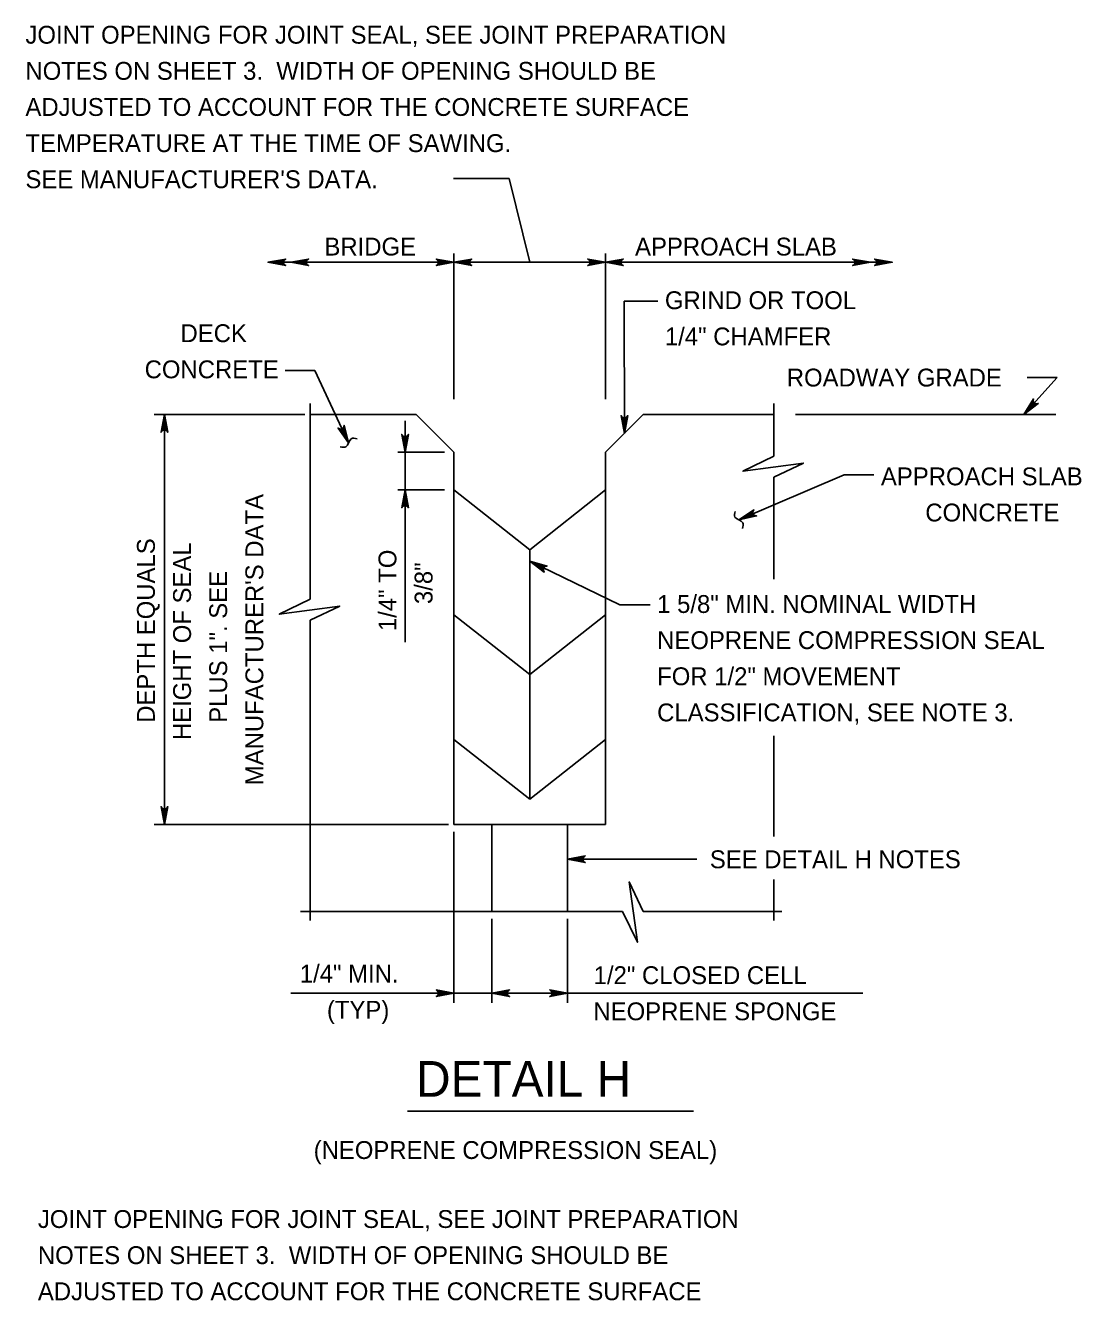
# Model space of a CAD drawing. Extents: x 636530 to 644067, y 294168 to 299122.
# Drawn here: x 640508.6 to 640685.9, y 298589.2 to 298803.4 of the extents above; entities that cross this region are included whole.
import ezdxf

# ---------------------------------------------------------------- set-up
doc = ezdxf.new("R2010")
doc.units = 0
doc.layers.add('1', color=7, linetype='Continuous')

msp = doc.modelspace()

# ---------------------------------------------------------------- linework, layer by layer
at = {"layer": '1'}
for p, q in [((640589.77, 298777.68), (640580.45, 298777.68)), ((640593.22, 298763.58), (640589.77, 298777.68)), ((640580.5, 298740.57), (640580.5, 298765.07)), ((640605.94, 298740.57), (640605.94, 298765.07)), ((640549.27, 298763.58), (640580.5, 298763.58)), ((640580.5, 298763.58), (640605.94, 298763.58)), ((640605.94, 298763.58), (640654.1, 298763.58)), ((640609.08, 298757.06), (640614.75, 298757.06)), ((640609.12, 298734.85), (640609.08, 298757.06)), ((640552.13, 298745.41), (640557.14, 298745.41)), ((640562.8, 298733.27), (640557.14, 298745.41)), ((640676.22, 298738.02), (640681.77, 298744.21)), ((640681.77, 298744.21), (640676.77, 298744.21)), ((640556.36, 298739.84), (640556.36, 298706.99)), ((640634.22, 298739.84), (640634.22, 298731.01)), ((640555.46, 298738.02), (640530.13, 298738.02)), ((640531.87, 298669.16), (640531.87, 298738.02)), ((640556.36, 298738.02), (640574.15, 298738.02)), ((640572.28, 298699.79), (640572.28, 298736.93)), ((640574.15, 298738.02), (640580.5, 298731.67)), ((640605.94, 298731.67), (640612.29, 298738.02)), ((640612.29, 298738.02), (640634.22, 298738.02)), ((640637.88, 298738.02), (640681.56, 298738.02)), ((640571.1, 298731.67), (640578.91, 298731.67)), ((640580.5, 298731.67), (640580.5, 298669.16)), ((640605.94, 298731.67), (640605.94, 298669.16)), ((640628.35, 298720.31), (640646, 298727.86)), ((640634.22, 298727.49), (640634.22, 298710.33)), ((640646, 298727.86), (640651, 298727.86)), ((640571.1, 298725.34), (640578.91, 298725.34)), ((640593.22, 298715.3), (640580.5, 298725.34)), ((640593.22, 298715.3), (640605.94, 298725.34)), ((640593.22, 298715.3), (640593.22, 298673.38)), ((640593.22, 298713.36), (640608.35, 298706.04)), ((640608.35, 298706.04), (640613.46, 298706.04)), ((640556.36, 298703.47), (640556.36, 298653)), ((640593.22, 298694.34), (640580.5, 298704.37)), ((640593.22, 298694.34), (640605.94, 298704.37)), ((640593.22, 298673.38), (640580.5, 298683.41)), ((640593.22, 298673.38), (640605.94, 298683.41)), ((640634.22, 298684.04), (640634.22, 298667.15)), ((640579.61, 298669.16), (640530.13, 298669.16)), ((640580.5, 298669.16), (640605.94, 298669.16)), ((640586.85, 298654.54), (640586.85, 298669.16)), ((640599.56, 298654.54), (640599.56, 298669.16)), ((640580.5, 298639.21), (640580.5, 298667.89)), ((640599.56, 298663.31), (640621.31, 298663.31)), ((640634.22, 298659.88), (640634.22, 298653)), ((640554.71, 298654.54), (640608.78, 298654.54)), ((640586.85, 298639.21), (640586.85, 298653.27)), ((640599.56, 298639.21), (640599.56, 298653.27)), ((640612.3, 298654.54), (640635.57, 298654.54)), ((640553.1, 298640.8), (640586.85, 298640.8)), ((640586.85, 298640.8), (640649.16, 298640.8)), ((640572.7, 298621), (640620.75, 298621))]:
    msp.add_line(p, q, dxfattribs=at)
for points in [[(640549.27, 298763.58), (640552.25, 298764.13), (640552.02, 298763.98), (640551.9, 298763.78), (640551.87, 298763.58), (640551.9, 298763.38), (640552.02, 298763.18), (640552.25, 298763.02), (640549.27, 298763.58), (640552.02, 298763.18), (640551.9, 298763.38), (640549.27, 298763.58), (640551.87, 298763.58), (640551.9, 298763.78), (640549.27, 298763.58), (640552.02, 298763.98)], [(640553.1, 298763.58), (640556.08, 298764.13), (640555.85, 298763.98), (640555.74, 298763.78), (640555.7, 298763.58), (640555.74, 298763.38), (640555.85, 298763.18), (640556.08, 298763.02), (640553.1, 298763.58), (640555.85, 298763.18), (640555.74, 298763.38), (640553.1, 298763.58), (640555.7, 298763.58), (640555.74, 298763.78), (640553.1, 298763.58), (640555.85, 298763.98)], [(640580.5, 298763.58), (640577.52, 298763.02), (640577.63, 298763.1), (640577.75, 298763.18), (640577.81, 298763.28), (640577.87, 298763.38), (640577.88, 298763.48), (640577.9, 298763.58), (640577.88, 298763.68), (640577.87, 298763.78), (640577.81, 298763.88), (640577.75, 298763.98), (640577.63, 298764.05), (640577.52, 298764.13), (640580.5, 298763.58), (640577.63, 298764.05), (640577.75, 298763.98), (640580.5, 298763.58), (640577.81, 298763.88), (640577.87, 298763.78), (640580.5, 298763.58), (640577.88, 298763.68), (640577.9, 298763.58), (640580.5, 298763.58), (640577.88, 298763.48), (640577.87, 298763.38), (640580.5, 298763.58), (640577.81, 298763.28), (640577.75, 298763.18), (640580.5, 298763.58), (640577.63, 298763.1)], [(640580.5, 298763.58), (640583.48, 298764.13), (640583.37, 298764.05), (640583.25, 298763.98), (640583.2, 298763.88), (640583.14, 298763.78), (640583.12, 298763.68), (640583.1, 298763.58), (640583.12, 298763.48), (640583.14, 298763.38), (640583.2, 298763.28), (640583.25, 298763.18), (640583.37, 298763.1), (640583.48, 298763.02), (640580.5, 298763.58), (640583.37, 298763.1), (640583.25, 298763.18), (640580.5, 298763.58), (640583.2, 298763.28), (640583.14, 298763.38), (640580.5, 298763.58), (640583.12, 298763.48), (640583.1, 298763.58), (640580.5, 298763.58), (640583.12, 298763.68), (640583.14, 298763.78), (640580.5, 298763.58), (640583.2, 298763.88), (640583.25, 298763.98), (640580.5, 298763.58), (640583.37, 298764.05)], [(640605.94, 298763.58), (640602.96, 298763.02), (640603.07, 298763.1), (640603.19, 298763.18), (640603.25, 298763.28), (640603.31, 298763.38), (640603.33, 298763.48), (640603.34, 298763.58), (640603.33, 298763.68), (640603.31, 298763.78), (640603.25, 298763.88), (640603.19, 298763.98), (640603.07, 298764.05), (640602.96, 298764.13), (640605.94, 298763.58), (640603.07, 298764.05), (640603.19, 298763.98), (640605.94, 298763.58), (640603.25, 298763.88), (640603.31, 298763.78), (640605.94, 298763.58), (640603.33, 298763.68), (640603.34, 298763.58), (640605.94, 298763.58), (640603.33, 298763.48), (640603.31, 298763.38), (640605.94, 298763.58), (640603.25, 298763.28), (640603.19, 298763.18), (640605.94, 298763.58), (640603.07, 298763.1)], [(640605.94, 298763.58), (640608.93, 298764.13), (640608.81, 298764.05), (640608.7, 298763.98), (640608.64, 298763.88), (640608.58, 298763.78), (640608.56, 298763.68), (640608.54, 298763.58), (640608.56, 298763.48), (640608.58, 298763.38), (640608.64, 298763.28), (640608.7, 298763.18), (640608.81, 298763.1), (640608.93, 298763.02), (640605.94, 298763.58), (640608.81, 298763.1), (640608.7, 298763.18), (640605.94, 298763.58), (640608.64, 298763.28), (640608.58, 298763.38), (640605.94, 298763.58), (640608.56, 298763.48), (640608.54, 298763.58), (640605.94, 298763.58), (640608.56, 298763.68), (640608.58, 298763.78), (640605.94, 298763.58), (640608.64, 298763.88), (640608.7, 298763.98), (640605.94, 298763.58), (640608.81, 298764.05)], [(640650.43, 298763.58), (640647.45, 298763.02), (640647.68, 298763.18), (640647.79, 298763.38), (640647.83, 298763.58), (640647.79, 298763.78), (640647.68, 298763.98), (640647.45, 298764.13), (640650.43, 298763.58), (640647.68, 298763.98), (640647.79, 298763.78), (640650.43, 298763.58), (640647.83, 298763.58), (640647.79, 298763.38), (640650.43, 298763.58), (640647.68, 298763.18)], [(640654.1, 298763.58), (640651.12, 298763.02), (640651.35, 298763.18), (640651.47, 298763.38), (640651.5, 298763.58), (640651.47, 298763.78), (640651.35, 298763.98), (640651.12, 298764.13), (640654.1, 298763.58), (640651.35, 298763.98), (640651.47, 298763.78), (640654.1, 298763.58), (640651.5, 298763.58), (640651.47, 298763.38), (640654.1, 298763.58), (640651.35, 298763.18)], [(640676.22, 298738.02), (640677.8, 298740.62), (640677.76, 298740.34), (640677.83, 298740.12), (640677.96, 298739.96), (640678.13, 298739.85), (640678.36, 298739.81), (640678.63, 298739.87), (640676.22, 298738.02), (640678.36, 298739.81), (640678.13, 298739.85), (640676.22, 298738.02), (640677.96, 298739.96), (640677.83, 298740.12), (640676.22, 298738.02), (640677.76, 298740.34)], [(640531.87, 298738.02), (640532.43, 298735.04), (640532.27, 298735.27), (640532.07, 298735.39), (640531.87, 298735.42), (640531.67, 298735.39), (640531.47, 298735.27), (640531.31, 298735.04), (640531.87, 298738.02), (640531.47, 298735.27), (640531.67, 298735.39), (640531.87, 298738.02), (640531.87, 298735.42), (640532.07, 298735.39), (640531.87, 298738.02), (640532.27, 298735.27)], [(640609.12, 298734.85), (640608.55, 298737.83), (640608.71, 298737.6), (640608.91, 298737.48), (640609.11, 298737.45), (640609.31, 298737.48), (640609.51, 298737.6), (640609.67, 298737.83), (640609.12, 298734.85), (640609.51, 298737.6), (640609.31, 298737.48), (640609.12, 298734.85), (640609.11, 298737.45), (640608.91, 298737.48), (640609.12, 298734.85), (640608.71, 298737.6)], [(640562.8, 298733.27), (640561.03, 298735.74), (640561.28, 298735.6), (640561.51, 298735.57), (640561.7, 298735.63), (640561.87, 298735.74), (640562, 298735.93), (640562.05, 298736.21), (640562.8, 298733.27), (640562, 298735.93), (640561.87, 298735.74), (640562.8, 298733.27), (640561.7, 298735.63), (640561.51, 298735.57), (640562.8, 298733.27), (640561.28, 298735.6)], [(640572.28, 298731.67), (640571.72, 298734.66), (640571.88, 298734.43), (640572.08, 298734.31), (640572.28, 298734.27), (640572.48, 298734.31), (640572.68, 298734.43), (640572.84, 298734.66), (640572.28, 298731.67), (640572.68, 298734.43), (640572.48, 298734.31), (640572.28, 298731.67), (640572.28, 298734.27), (640572.08, 298734.31), (640572.28, 298731.67), (640571.88, 298734.43)], [(640634.22, 298731.01), (640629.03, 298728.47), (640639.18, 298729.85), (640634.22, 298727.49)], [(640572.28, 298725.34), (640572.84, 298722.35), (640572.68, 298722.58), (640572.48, 298722.7), (640572.28, 298722.74), (640572.08, 298722.7), (640571.88, 298722.58), (640571.72, 298722.35), (640572.28, 298725.34), (640571.88, 298722.58), (640572.08, 298722.7), (640572.28, 298725.34), (640572.28, 298722.74), (640572.48, 298722.7), (640572.28, 298725.34), (640572.68, 298722.58)], [(640628.35, 298720.31), (640630.87, 298722), (640630.72, 298721.76), (640630.69, 298721.53), (640630.74, 298721.33), (640630.85, 298721.16), (640631.04, 298721.03), (640631.31, 298720.97), (640628.35, 298720.31), (640631.04, 298721.03), (640630.85, 298721.16), (640628.35, 298720.31), (640630.74, 298721.33), (640630.69, 298721.53), (640628.35, 298720.31), (640630.72, 298721.76)], [(640593.22, 298713.36), (640596.15, 298712.56), (640596.01, 298712.54), (640595.87, 298712.52), (640595.78, 298712.45), (640595.68, 298712.39), (640595.62, 298712.31), (640595.56, 298712.22), (640595.54, 298712.13), (640595.51, 298712.03), (640595.52, 298711.91), (640595.53, 298711.8), (640595.6, 298711.68), (640595.66, 298711.55), (640593.22, 298713.36), (640595.6, 298711.68), (640595.53, 298711.8), (640593.22, 298713.36), (640595.52, 298711.91), (640595.51, 298712.03), (640593.22, 298713.36), (640595.54, 298712.13), (640595.56, 298712.22), (640593.22, 298713.36), (640595.62, 298712.31), (640595.68, 298712.39), (640593.22, 298713.36), (640595.78, 298712.45), (640595.87, 298712.52), (640593.22, 298713.36), (640596.01, 298712.54)], [(640556.36, 298706.99), (640551.17, 298704.45), (640561.32, 298705.83), (640556.36, 298703.47)], [(640531.87, 298669.16), (640531.31, 298672.14), (640531.47, 298671.91), (640531.67, 298671.79), (640531.87, 298671.76), (640532.07, 298671.79), (640532.27, 298671.91), (640532.43, 298672.14), (640531.87, 298669.16), (640532.27, 298671.91), (640532.07, 298671.79), (640531.87, 298669.16), (640531.87, 298671.76), (640531.67, 298671.79), (640531.87, 298669.16), (640531.47, 298671.91)], [(640599.56, 298663.31), (640602.54, 298663.87), (640602.43, 298663.79), (640602.32, 298663.71), (640602.26, 298663.61), (640602.2, 298663.51), (640602.18, 298663.41), (640602.16, 298663.31), (640602.18, 298663.21), (640602.2, 298663.11), (640602.26, 298663.01), (640602.32, 298662.91), (640602.43, 298662.83), (640602.54, 298662.75), (640599.56, 298663.31), (640602.43, 298662.83), (640602.32, 298662.91), (640599.56, 298663.31), (640602.26, 298663.01), (640602.2, 298663.11), (640599.56, 298663.31), (640602.18, 298663.21), (640602.16, 298663.31), (640599.56, 298663.31), (640602.18, 298663.41), (640602.2, 298663.51), (640599.56, 298663.31), (640602.26, 298663.61), (640602.32, 298663.71), (640599.56, 298663.31), (640602.43, 298663.79)], [(640608.78, 298654.54), (640611.32, 298649.35), (640609.94, 298659.5), (640612.3, 298654.54)], [(640580.5, 298640.8), (640577.52, 298641.36), (640577.63, 298641.28), (640577.75, 298641.2), (640577.81, 298641.1), (640577.87, 298641), (640577.88, 298640.9), (640577.9, 298640.8), (640577.88, 298640.7), (640577.87, 298640.6), (640577.81, 298640.5), (640577.75, 298640.4), (640577.63, 298640.32), (640577.52, 298640.24), (640580.5, 298640.8), (640577.63, 298640.32), (640577.75, 298640.4), (640580.5, 298640.8), (640577.81, 298640.5), (640577.87, 298640.6), (640580.5, 298640.8), (640577.88, 298640.7), (640577.9, 298640.8), (640580.5, 298640.8), (640577.88, 298640.9), (640577.87, 298641), (640580.5, 298640.8), (640577.81, 298641.1), (640577.75, 298641.2), (640580.5, 298640.8), (640577.63, 298641.28)], [(640586.85, 298640.8), (640589.83, 298641.36), (640589.72, 298641.28), (640589.6, 298641.2), (640589.55, 298641.1), (640589.49, 298641), (640589.47, 298640.9), (640589.45, 298640.8), (640589.47, 298640.7), (640589.49, 298640.6), (640589.55, 298640.5), (640589.6, 298640.4), (640589.72, 298640.32), (640589.83, 298640.24), (640586.85, 298640.8), (640589.72, 298640.32), (640589.6, 298640.4), (640586.85, 298640.8), (640589.55, 298640.5), (640589.49, 298640.6), (640586.85, 298640.8), (640589.47, 298640.7), (640589.45, 298640.8), (640586.85, 298640.8), (640589.47, 298640.9), (640589.49, 298641), (640586.85, 298640.8), (640589.55, 298641.1), (640589.6, 298641.2), (640586.85, 298640.8), (640589.72, 298641.28)], [(640599.56, 298640.8), (640596.58, 298640.24), (640596.69, 298640.32), (640596.81, 298640.4), (640596.87, 298640.5), (640596.93, 298640.6), (640596.95, 298640.7), (640596.96, 298640.8), (640596.95, 298640.9), (640596.93, 298641), (640596.87, 298641.1), (640596.81, 298641.2), (640596.69, 298641.28), (640596.58, 298641.36), (640599.56, 298640.8), (640596.69, 298641.28), (640596.81, 298641.2), (640599.56, 298640.8), (640596.87, 298641.1), (640596.93, 298641), (640599.56, 298640.8), (640596.95, 298640.9), (640596.96, 298640.8), (640599.56, 298640.8), (640596.95, 298640.7), (640596.93, 298640.6), (640599.56, 298640.8), (640596.87, 298640.5), (640596.81, 298640.4), (640599.56, 298640.8), (640596.69, 298640.32)]]:
    msp.add_lwpolyline(points, dxfattribs=at)
msp.add_lwpolyline([(640586.85, 298654.54), (640599.56, 298654.54), (640599.56, 298669.16), (640586.85, 298669.16)], close=True, dxfattribs=at)
for points in [[(640564.23, 298733.9), (640563.25, 298733.95), (640562.35, 298732.58), (640561.4, 298732.59)], [(640628.94, 298718.86), (640629.02, 298719.84), (640627.68, 298720.79), (640627.72, 298721.73)]]:
    msp.add_spline(points, degree=3, dxfattribs=at)

# ---------------------------------------------------------------- texts
for s, height, p in [('JOINT OPENING FOR JOINT SEAL, SEE JOINT PREPARATION', 3, (640508.54, 298800.31)), ('NOTES ON SHEET 3.  WIDTH OF OPENING SHOULD BE', 3, (640508.54, 298794.24)), ('ADJUSTED TO ACCOUNT FOR THE CONCRETE SURFACE', 3, (640508.54, 298788.17)), ('TEMPERATURE AT THE TIME OF SAWING.', 3, (640508.54, 298782.1)), ("SEE MANUFACTURER'S DATA. ", 3, (640508.54, 298776.03)), ('BRIDGE', 3, (640558.75, 298764.72)), ('APPROACH SLAB', 3, (640610.91, 298764.72)), ('GRIND OR TOOL', 3, (640615.92, 298755.71)), ('DECK', 3, (640534.58, 298750.17)), ('1/4" CHAMFER', 3, (640615.92, 298749.63)), ('CONCRETE', 3, (640528.56, 298744.1)), ('ROADWAY GRADE', 3, (640636.39, 298742.72)), ('APPROACH SLAB', 3, (640652.2, 298726.12)), ('CONCRETE', 3, (640659.65, 298720.05)), ('1 5/8" MIN. NOMINAL WIDTH', 3, (640614.62, 298704.68)), ('NEOPRENE COMPRESSION SEAL', 3, (640614.62, 298698.61)), ('FOR 1/2" MOVEMENT', 3, (640614.62, 298692.54)), ('CLASSIFICATION, SEE NOTE 3.', 3, (640614.62, 298686.47)), ('SEE DETAIL H NOTES', 3, (640623.47, 298661.8)), ('1/4" MIN.', 3, (640554.61, 298642.59)), ('1/2" CLOSED CELL', 3, (640603.96, 298642.33)), ('(TYP)', 3, (640559.17, 298636.52)), ('NEOPRENE SPONGE', 3, (640603.92, 298636.26)), ('DETAIL H', 6, (640574.14, 298623.41)), ('(NEOPRENE COMPRESSION SEAL)', 3, (640556.94, 298612.96)), ('JOINT OPENING FOR JOINT SEAL, SEE JOINT PREPARATION', 3, (640510.63, 298601.37)), ('NOTES ON SHEET 3.  WIDTH OF OPENING SHOULD BE', 3, (640510.63, 298595.3)), ('ADJUSTED TO ACCOUNT FOR THE CONCRETE SURFACE', 3, (640510.63, 298589.23))]:
    msp.add_text(s, height=height, dxfattribs=at).set_placement(p)
for s, p in [("MANUFACTURER'S DATA", (640548.48, 298675.75)), ('DEPTH EQUALS', (640530.27, 298686.23)), ('HEIGHT OF SEAL', (640536.34, 298683.32)), ('1/4" TO', (640570.83, 298701.63)), ('PLUS 1". SEE', (640542.41, 298686.23)), ('3/8"', (640576.9, 298706.17))]:
    msp.add_text(s, height=3, rotation=90, dxfattribs=at).set_placement(p)

doc.saveas('drawing.dxf')
